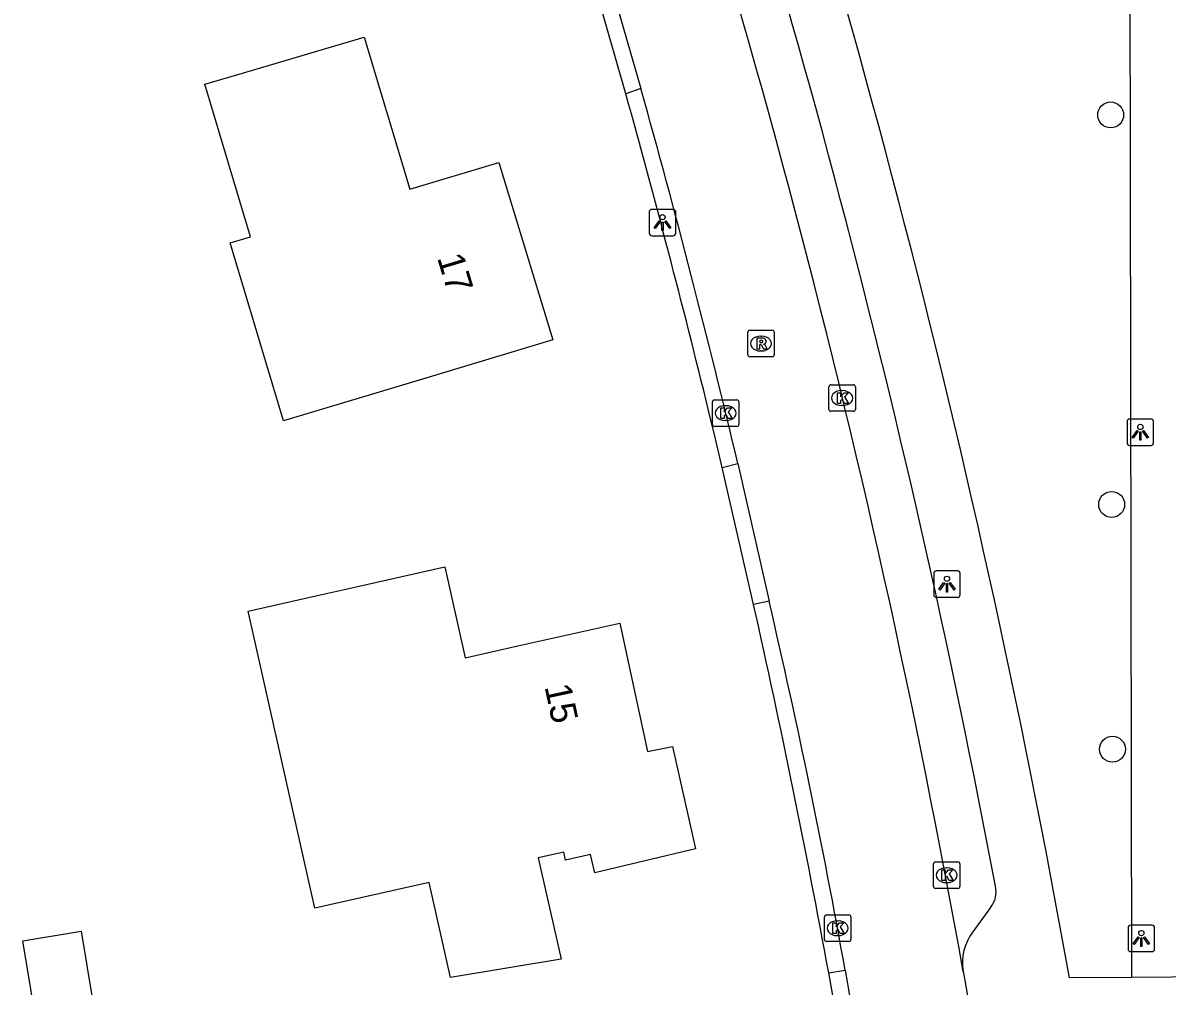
# Model space of a CAD drawing. Extents: x 160457 to 162082, y 388340 to 389736.
# Drawn here: x 160845.36 to 160888.53, y 388547.16 to 388583.49 of the extents above; entities that cross this region are included whole.
import ezdxf

# ---------------------------------------------------------------- set-up
doc = ezdxf.new("R2010")
doc.units = 0
for name, color, linetype in [('IMGEO_Boom', 7, 'Continuous'), ('IMGEO_Kolk', 7, 'Continuous'), ('IMGEO_Lichtpunt', 7, 'Continuous'), ('IMGEO_Pand', 7, 'Continuous'), ('IMGEO_Pand_nummerreeks', 7, 'Continuous'), ('IMGEO_Rijbaan_lokaal_open', 7, 'Continuous'), ('IMGEO_Rioolput', 7, 'Continuous'), ('IMGEO_Voetpad_open', 7, 'Continuous')]:
    doc.layers.add(name, color=color, linetype=linetype)

msp = doc.modelspace()

# ---------------------------------------------------------------- linework, layer by layer
at = {"layer": 'IMGEO_Boom'}
for centre in [(160886.401, 388580.017), (160886.439, 388565.324), (160886.47, 388556.092)]:
    msp.add_circle(centre, 0.489, dxfattribs=at)
at = {"layer": 'IMGEO_Kolk'}
for p, q in [((160875.768, 388568.911), (160875.768, 388569.763)), ((160875.843, 388569.837), (160876.695, 388569.837)), ((160876.769, 388569.763), (160876.769, 388568.911)), ((160871.45, 388569.27), (160872.302, 388569.27)), ((160876.256, 388569.617), (160876.281, 388569.617)), ((160871.375, 388568.344), (160871.375, 388569.196)), ((160871.863, 388569.05), (160871.888, 388569.05)), ((160872.376, 388569.196), (160872.376, 388568.344)), ((160876.695, 388568.837), (160875.843, 388568.837)), ((160876.279, 388569.057), (160876.254, 388569.057)), ((160871.886, 388568.49), (160871.861, 388568.49)), ((160872.302, 388568.27), (160871.45, 388568.27)), ((160879.713, 388550.913), (160879.713, 388551.765)), ((160879.788, 388551.839), (160880.64, 388551.839)), ((160880.201, 388551.619), (160880.226, 388551.619)), ((160880.714, 388551.765), (160880.714, 388550.913)), ((160880.64, 388550.839), (160879.788, 388550.839)), ((160880.224, 388551.059), (160880.199, 388551.059)), ((160875.676, 388549.839), (160876.528, 388549.839)), ((160875.601, 388548.913), (160875.601, 388549.765)), ((160876.089, 388549.619), (160876.114, 388549.619)), ((160876.602, 388549.765), (160876.602, 388548.913)), ((160876.112, 388549.059), (160876.087, 388549.059)), ((160876.528, 388548.839), (160875.676, 388548.839))]:
    msp.add_line(p, q, dxfattribs=at)
for points in [[(160875.768, 388568.911), (160875.768, 388569.763)], [(160875.843, 388569.837), (160876.695, 388569.837)], [(160876.769, 388569.763), (160876.769, 388568.911)], [(160871.45, 388569.27), (160872.302, 388569.27)], [(160876.089, 388569.537), (160876.212, 388569.537), (160876.212, 388569.386), (160876.342, 388569.537), (160876.506, 388569.537), (160876.36, 388569.386), (160876.513, 388569.137), (160876.361, 388569.137), (160876.276, 388569.301), (160876.212, 388569.234), (160876.212, 388569.137), (160876.089, 388569.137), (160876.089, 388569.537)], [(160871.375, 388568.344), (160871.375, 388569.196)], [(160871.696, 388568.97), (160871.819, 388568.97), (160871.819, 388568.819), (160871.949, 388568.97), (160872.113, 388568.97), (160871.967, 388568.819), (160872.12, 388568.57), (160871.968, 388568.57), (160871.883, 388568.734), (160871.819, 388568.667), (160871.819, 388568.57), (160871.696, 388568.57), (160871.696, 388568.97)], [(160872.376, 388569.196), (160872.376, 388568.344)], [(160876.695, 388568.837), (160875.843, 388568.837)], [(160872.302, 388568.27), (160871.45, 388568.27)], [(160879.713, 388550.913), (160879.713, 388551.765)], [(160879.788, 388551.839), (160880.64, 388551.839)], [(160880.034, 388551.539), (160880.157, 388551.539), (160880.157, 388551.388), (160880.287, 388551.539), (160880.451, 388551.539), (160880.305, 388551.388), (160880.458, 388551.139), (160880.306, 388551.139), (160880.221, 388551.303), (160880.157, 388551.236), (160880.157, 388551.139), (160880.034, 388551.139), (160880.034, 388551.539)], [(160880.714, 388551.765), (160880.714, 388550.913)], [(160880.64, 388550.839), (160879.788, 388550.839)], [(160875.676, 388549.839), (160876.528, 388549.839)], [(160875.601, 388548.913), (160875.601, 388549.765)], [(160875.922, 388549.539), (160876.045, 388549.539), (160876.045, 388549.388), (160876.175, 388549.539), (160876.339, 388549.539), (160876.193, 388549.388), (160876.346, 388549.139), (160876.194, 388549.139), (160876.109, 388549.303), (160876.045, 388549.236), (160876.045, 388549.139), (160875.922, 388549.139), (160875.922, 388549.539)], [(160876.602, 388549.765), (160876.602, 388548.913)], [(160876.528, 388548.839), (160875.676, 388548.839)]]:
    msp.add_lwpolyline(points, dxfattribs=at)
for centre, start, end in [((160875.845, 388569.761), 91.552, 178.448), ((160875.845, 388569.761), 91.552, 178.448), ((160876.693, 388569.761), 1.552, 88.448), ((160876.693, 388569.761), 1.552, 88.448), ((160871.452, 388569.194), 91.552, 178.448), ((160871.452, 388569.194), 91.552, 178.448), ((160872.3, 388569.194), 1.552, 88.448), ((160872.3, 388569.194), 1.552, 88.448), ((160875.845, 388568.913), 181.552, 268.448), ((160875.845, 388568.913), 181.552, 268.448), ((160876.693, 388568.913), 271.552, 358.448), ((160876.693, 388568.913), 271.552, 358.448), ((160871.452, 388568.346), 181.552, 268.448), ((160871.452, 388568.346), 181.552, 268.448), ((160872.3, 388568.346), 271.552, 358.448), ((160872.3, 388568.346), 271.552, 358.448), ((160879.79, 388551.763), 91.552, 178.448), ((160879.79, 388551.763), 91.552, 178.448), ((160880.638, 388551.763), 1.552, 88.448), ((160880.638, 388551.763), 1.552, 88.448), ((160879.79, 388550.915), 181.552, 268.448), ((160879.79, 388550.915), 181.552, 268.448), ((160880.638, 388550.915), 271.552, 358.448), ((160880.638, 388550.915), 271.552, 358.448), ((160875.678, 388549.763), 91.552, 178.448), ((160875.678, 388549.763), 91.552, 178.448), ((160876.526, 388549.763), 1.552, 88.448), ((160876.526, 388549.763), 1.552, 88.448), ((160875.678, 388548.915), 181.552, 268.448), ((160875.678, 388548.915), 181.552, 268.448), ((160876.526, 388548.915), 271.552, 358.448), ((160876.526, 388548.915), 271.552, 358.448)]:
    msp.add_arc(centre, 0.0765, start, end, dxfattribs=at)
for centre, major_axis, ratio, start_param, end_param in [((160876.255, 388569.337), (-0.387, 0.002), 0.722429, 4.712389, 7.853982), ((160876.28, 388569.337), (-0.39, 0.002), 0.717154, 1.570796, 4.712389), ((160871.862, 388568.77), (-0.387, 0.002), 0.722429, 4.712389, 7.853982), ((160871.887, 388568.77), (-0.39, 0.002), 0.717154, 1.570796, 4.712389), ((160880.2, 388551.339), (-0.387, 0.002), 0.722429, 4.712389, 7.853982), ((160880.225, 388551.339), (-0.39, 0.002), 0.717154, 1.570796, 4.712389), ((160876.088, 388549.339), (-0.387, 0.002), 0.722429, 4.712389, 7.853982), ((160876.113, 388549.339), (-0.39, 0.002), 0.717154, 1.570796, 4.712389)]:
    msp.add_ellipse(centre, major_axis=major_axis, ratio=ratio, start_param=start_param, end_param=end_param, dxfattribs=at)
at = {"layer": 'IMGEO_Lichtpunt'}
for p, q in [((160868.994, 388576.361), (160868.994, 388575.554)), ((160868.994, 388576.361), (160868.994, 388575.554)), ((160869.896, 388576.456), (160869.088, 388576.456)), ((160869.896, 388576.456), (160869.088, 388576.456)), ((160869.99, 388575.554), (160869.99, 388576.361)), ((160869.99, 388575.554), (160869.99, 388576.361)), ((160869.088, 388575.46), (160869.896, 388575.46)), ((160869.088, 388575.46), (160869.896, 388575.46)), ((160887.021, 388568.451), (160887.021, 388567.644)), ((160887.021, 388568.451), (160887.021, 388567.644)), ((160887.923, 388568.546), (160887.115, 388568.546)), ((160887.923, 388568.546), (160887.115, 388568.546)), ((160888.017, 388567.644), (160888.017, 388568.451)), ((160888.017, 388567.644), (160888.017, 388568.451)), ((160887.115, 388567.55), (160887.923, 388567.55)), ((160887.115, 388567.55), (160887.923, 388567.55)), ((160880.628, 388562.817), (160879.82, 388562.817)), ((160880.628, 388562.817), (160879.82, 388562.817)), ((160879.726, 388562.722), (160879.726, 388561.915)), ((160879.726, 388562.722), (160879.726, 388561.915)), ((160880.722, 388561.915), (160880.722, 388562.722)), ((160880.722, 388561.915), (160880.722, 388562.722)), ((160879.82, 388561.821), (160880.628, 388561.821)), ((160879.82, 388561.821), (160880.628, 388561.821)), ((160887.962, 388549.451), (160887.154, 388549.451)), ((160887.962, 388549.451), (160887.154, 388549.451)), ((160887.06, 388549.356), (160887.06, 388548.549)), ((160887.06, 388549.356), (160887.06, 388548.549)), ((160888.056, 388548.549), (160888.056, 388549.356)), ((160888.056, 388548.549), (160888.056, 388549.356)), ((160887.154, 388548.455), (160887.962, 388548.455)), ((160887.154, 388548.455), (160887.962, 388548.455))]:
    msp.add_line(p, q, dxfattribs=at)
for points in [[(160869.368, 388576.025), (160869.407, 388575.997), (160869.219, 388575.735), (160869.181, 388575.762), (160869.368, 388576.025)], [(160869.47, 388575.977), (160869.517, 388575.977), (160869.517, 388575.655), (160869.47, 388575.655), (160869.47, 388575.977)], [(160869.58, 388575.997), (160869.618, 388576.024), (160869.805, 388575.762), (160869.766, 388575.734), (160869.58, 388575.997)], [(160887.395, 388568.115), (160887.434, 388568.087), (160887.246, 388567.825), (160887.208, 388567.852), (160887.395, 388568.115)], [(160887.497, 388568.067), (160887.544, 388568.067), (160887.544, 388567.745), (160887.497, 388567.745), (160887.497, 388568.067)], [(160887.607, 388568.087), (160887.645, 388568.114), (160887.832, 388567.852), (160887.793, 388567.824), (160887.607, 388568.087)], [(160880.1, 388562.386), (160880.139, 388562.358), (160879.951, 388562.096), (160879.913, 388562.123), (160880.1, 388562.386)], [(160880.202, 388562.338), (160880.249, 388562.338), (160880.249, 388562.016), (160880.202, 388562.016), (160880.202, 388562.338)], [(160880.312, 388562.358), (160880.35, 388562.385), (160880.537, 388562.123), (160880.498, 388562.095), (160880.312, 388562.358)], [(160887.434, 388549.02), (160887.473, 388548.992), (160887.285, 388548.73), (160887.247, 388548.757), (160887.434, 388549.02)], [(160887.536, 388548.972), (160887.583, 388548.972), (160887.583, 388548.65), (160887.536, 388548.65), (160887.536, 388548.972)], [(160887.646, 388548.992), (160887.684, 388549.019), (160887.871, 388548.757), (160887.832, 388548.729), (160887.646, 388548.992)]]:
    msp.add_lwpolyline(points, dxfattribs=at)
for centre in [(160869.493, 388576.159), (160887.52, 388568.249), (160880.225, 388562.52), (160887.559, 388549.154)]:
    msp.add_circle(centre, 0.0994, dxfattribs=at)
for centre, start, end in [((160869.088, 388576.361), 90, 180), ((160869.088, 388576.361), 90, 180), ((160869.896, 388576.361), 0, 90), ((160869.896, 388576.361), 0, 90), ((160869.088, 388575.554), 180, 270), ((160869.088, 388575.554), 180, 270), ((160869.896, 388575.554), 270, 0), ((160869.896, 388575.554), 270, 360), ((160887.115, 388568.451), 90, 180), ((160887.115, 388568.451), 90, 180), ((160887.923, 388568.451), 0, 90), ((160887.923, 388568.451), 0, 90), ((160887.115, 388567.644), 180, 270), ((160887.115, 388567.644), 180, 270), ((160887.923, 388567.644), 270, 0), ((160887.923, 388567.644), 270, 360), ((160879.82, 388562.722), 90, 180), ((160879.82, 388562.722), 90, 180), ((160880.628, 388562.722), 0, 90), ((160880.628, 388562.722), 0, 90), ((160879.82, 388561.915), 180, 270), ((160879.82, 388561.915), 180, 270), ((160880.628, 388561.915), 270, 0), ((160880.628, 388561.915), 270, 360), ((160887.154, 388549.356), 90, 180), ((160887.154, 388549.356), 90, 180), ((160887.962, 388549.356), 0, 90), ((160887.962, 388549.356), 0, 90), ((160887.154, 388548.549), 180, 270), ((160887.154, 388548.549), 180, 270), ((160887.962, 388548.549), 270, 0), ((160887.962, 388548.549), 270, 360)]:
    msp.add_arc(centre, 0.0946, start, end, dxfattribs=at)
at = {"layer": 'IMGEO_Pand'}
for points in [[(160852.224, 388581.172), (160853.438, 388581.533), (160858.231, 388582.956), (160859.961, 388577.219), (160863.323, 388578.225), (160865.349, 388571.533), (160860.561, 388570.093), (160855.193, 388568.478), (160853.181, 388575.19), (160853.949, 388575.42), (160852.224, 388581.172)], [(160860.69, 388551.063), (160856.38, 388550.093), (160853.858, 388561.302), (160856.408, 388561.876), (160857.432, 388562.106), (160861.286, 388562.973), (160862.041, 388559.542), (160864.037, 388559.987), (160867.879, 388560.843), (160868.92, 388556.007), (160869.871, 388556.199), (160870.743, 388552.33), (160866.936, 388551.434), (160866.782, 388552.116), (160865.835, 388551.903), (160865.766, 388552.205), (160864.807, 388551.989), (160865.667, 388548.17), (160861.495, 388547.485), (160860.69, 388551.063)], [(160845.989, 388545.06), (160845.36, 388548.862), (160847.562, 388549.226), (160848.19, 388545.424), (160845.989, 388545.06)]]:
    msp.add_lwpolyline(points, dxfattribs=at)
at = {"layer": 'IMGEO_Rijbaan_lokaal_open'}
for points in [[(160867.247, 388585.996), (160868.679, 388581.017)], [(160872.335, 388566.864), (160873.511, 388561.679)], [(160876.384, 388547.761), (160877.135, 388543.331)], [(160880.835, 388547.712), (160880.883, 388547.436), (160881.294, 388545.099)]]:
    msp.add_lwpolyline(points, dxfattribs=at)
for centre, radius, start, end in [((160524.9, 388484.103), 361.574, 10.13228, 19.72738), ((160513.366, 388481.684), 368.937, 13.34888, 15.61913), ((160607.623, 388499.538), 273.053, 10.17218, 13.15455)]:
    msp.add_arc(centre, radius, start, end, dxfattribs=at)
at = {"layer": 'IMGEO_Rioolput'}
for p, q in [((160872.709, 388570.968), (160872.709, 388571.82)), ((160872.784, 388571.894), (160873.636, 388571.894)), ((160873.71, 388571.82), (160873.71, 388570.968)), ((160873.197, 388571.674), (160873.222, 388571.674)), ((160873.22, 388571.114), (160873.195, 388571.114)), ((160873.636, 388570.894), (160872.784, 388570.894))]:
    msp.add_line(p, q, dxfattribs=at)
for points in [[(160872.709, 388570.968), (160872.709, 388571.82)], [(160872.784, 388571.894), (160873.636, 388571.894)], [(160873.71, 388571.82), (160873.71, 388570.968)], [(160873.298, 388571.592), (160873.046, 388571.594), (160873.046, 388571.194)], [(160873.224, 388571.513), (160873.17, 388571.513), (160873.17, 388571.432)], [(160873.17, 388571.432), (160873.222, 388571.432)], [(160873.046, 388571.194), (160873.17, 388571.194), (160873.17, 388571.356), (160873.181, 388571.356)], [(160873.228, 388571.327), (160873.299, 388571.194), (160873.439, 388571.194), (160873.374, 388571.32)], [(160873.636, 388570.894), (160872.784, 388570.894)]]:
    msp.add_lwpolyline(points, dxfattribs=at)
for centre, radius, start, end in [((160872.786, 388571.818), 0.0765, 91.552, 178.448), ((160872.786, 388571.818), 0.0765, 91.552, 178.448), ((160873.634, 388571.818), 0.0765, 1.552, 88.448), ((160873.634, 388571.818), 0.0765, 1.552, 88.448), ((160873.206, 388571.621), 0.19, 274.7715, 282.9687), ((160873.23, 388571.417), 0.0964, 77.0061, 93.1865), ((160873.244, 388571.474), 0.0378, 276.6634, 79.6772), ((160873.297, 388571.482), 0.109, 350.3612, 89.416), ((160873.295, 388571.482), 0.112, 277.5842, 350.9817), ((160872.786, 388570.97), 0.0765, 181.552, 268.448), ((160872.786, 388570.97), 0.0765, 181.552, 268.448), ((160873.18, 388571.303), 0.0533, 26.0293, 88.6989), ((160873.279, 388571.267), 0.108, 29.5134, 73.7905), ((160873.634, 388570.97), 0.0765, 271.552, 358.448), ((160873.634, 388570.97), 0.0765, 271.552, 358.448)]:
    msp.add_arc(centre, radius, start, end, dxfattribs=at)
for centre, major_axis, ratio, start_param, end_param in [((160873.196, 388571.394), (-0.387, 0.002), 0.722429, 4.712389, 7.853982), ((160873.221, 388571.394), (-0.39, 0.002), 0.717154, 1.570796, 4.712389)]:
    msp.add_ellipse(centre, major_axis=major_axis, ratio=ratio, start_param=start_param, end_param=end_param, dxfattribs=at)
at = {"layer": 'IMGEO_Voetpad_open'}
for points in [[(160887.065, 388619.167), (160887.078, 388615.554), (160887.189, 388547.484)], [(160868.112, 388580.808), (160866.675, 388585.815)], [(160868.679, 388581.017), (160868.112, 388580.808)], [(160871.748, 388566.72), (160871.49, 388567.795), (160871.23, 388568.869)], [(160871.748, 388566.72), (160872.335, 388566.864)], [(160872.929, 388561.552), (160871.748, 388566.72)], [(160873.511, 388561.679), (160872.929, 388561.552)], [(160881.87, 388550.125), (160881.204, 388549.203)], [(160875.764, 388547.652), (160876.384, 388547.761)], [(160876.547, 388543.233), (160875.764, 388547.652)], [(160887.189, 388547.484), (160884.845, 388547.466)], [(160890.205, 388547.5), (160887.189, 388547.484)]]:
    msp.add_lwpolyline(points, dxfattribs=at)
for centre, radius, start, end in [((160512.993, 388481.096), 377.728, 10.11988, 19.52619), ((160520.167, 388482.861), 368.229, 10.65191, 19.18911), ((160498.43, 388477.885), 383.742, 13.71527, 15.55773), ((160521.837, 388482.705), 359.837, 10.39827, 12.65724), ((160881.171, 388550.704), 0.907, 320.3725, 14.1304), ((160882.704, 388548.041), 1.897, 142.2229, 189.976)]:
    msp.add_arc(centre, radius, start, end, dxfattribs=at)

# ---------------------------------------------------------------- texts
at = {"layer": 'IMGEO_Pand_nummerreeks'}
for s, rotation, p in [('17', 286.8437, (160860.983, 388574.633)), ('15', 282.1465, (160865.038, 388558.453))]:
    msp.add_text(s, height=1, rotation=rotation, dxfattribs=at).set_placement(p)

doc.saveas('drawing.dxf')
